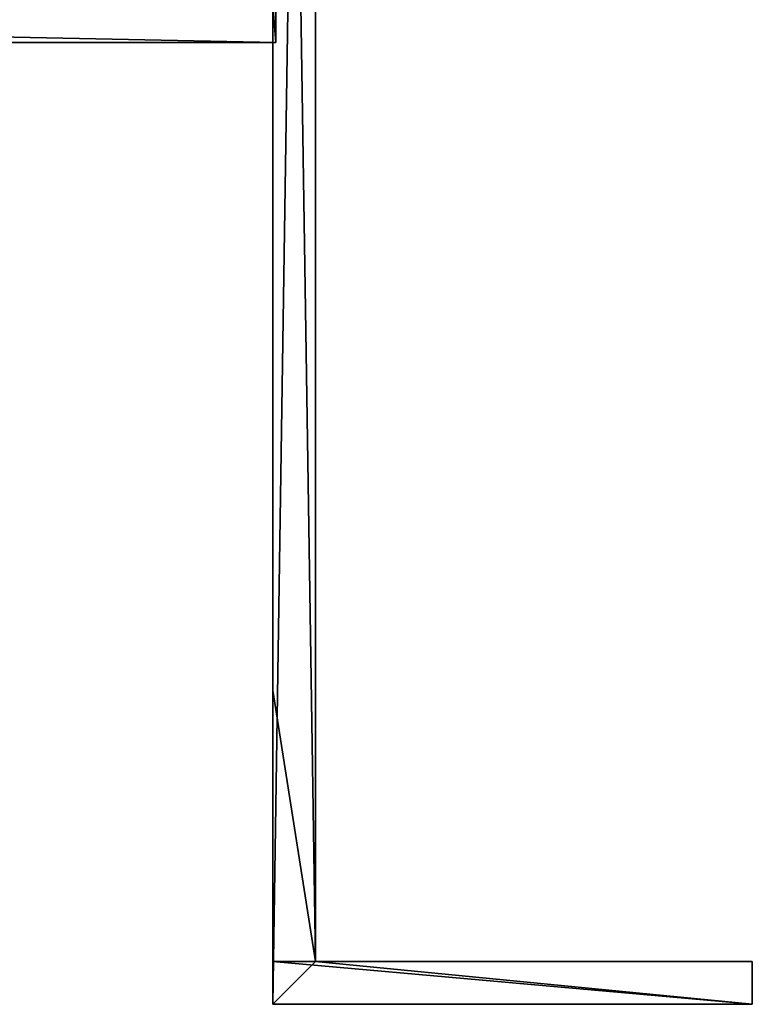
# Model space of a CAD drawing. Extents: x 0 to 48.8, y 0 to 26.9.
# Tile 845 of 872: x 47.6 to 48.8, y 3.1 to 4.8. Entities that reach past the tile are written whole.
import ezdxf

# ---------------------------------------------------------------- set-up
doc = ezdxf.new("R2010")
doc.units = 0
doc.header["$MEASUREMENT"] = 0
doc.layers.get('0').update_dxf_attribs({"linetype": 'CONTINUOUS'})
doc.layers.add('BODY', color=251, linetype='CONTINUOUS')
doc.layers.add('SIDE_SUPPOT_RT', color=251, linetype='CONTINUOUS')

# ---------------------------------------------------------------- blocks, each defined once
blk = doc.blocks.new('T48IT100NP_TRADECAD_DXF')
at = {"layer": 'BODY', "color": 0}
for p, q in [((48.0504, 4.7136, 83.8833), (48.0504, 4.7898, 83.8833)), ((48.0504, 4.7136, 3.8536), (48.0504, 4.7898, 3.8536)), ((48.0504, 4.7136, 83.8833), (48.0504, 4.7898, 83.8833)), ((48.0504, 4.7136, 3.8536), (48.0504, 4.7898, 3.8536)), ((48.0504, 4.7136, 83.8833), (0.7935, 4.7136, 83.8833)), ((0.7935, 4.7136, 3.8536), (48.0504, 4.7136, 3.8536)), ((48.0504, 4.7136, 83.8833), (0.7935, 4.7136, 83.8833)), ((0.7935, 4.7136, 3.8536), (48.0504, 4.7136, 3.8536)), ((48.0504, 4.7136, 83.8833), (48.0504, 4.7136, 3.8536)), ((48.0504, 4.7136, 83.8833), (48.0504, 4.7136, 3.8536))]:
    blk.add_line(p, q, dxfattribs=at)
at = {"layer": 'SIDE_SUPPOT_RT', "color": 0}
for p, q in [((48.0452, 3.633, 3.5512), (48.0452, 7.8209, 3.5512)), ((48.0452, 3.1099, 83.5641), (48.0452, 7.8209, 83.5641)), ((48.0452, 3.1099, 83.5641), (48.0452, 7.8209, 83.5641)), ((48.0452, 3.633, 3.5512), (48.0452, 7.8209, 3.5512)), ((48.1162, 7.8209, 83.5641), (48.1162, 3.1815, 83.5641)), ((48.1162, 7.8209, 3.5512), (48.1162, 3.633, 3.5512)), ((48.1162, 7.8209, 3.5512), (48.1162, 3.633, 3.5512)), ((48.1162, 7.8209, 83.5641), (48.1162, 3.1815, 83.5641)), ((48.0452, 4.9074, 4.6017), (48.0452, 3.633, 3.5512)), ((48.0452, 4.9074, 4.6017), (48.0452, 3.633, 3.5512)), ((48.0452, 3.633, 3.5512), (48.0452, 4.9069, 4.6027)), ((48.0452, 3.633, 3.5512), (48.0452, 4.9069, 4.6027)), ((48.1162, 3.633, 3.5512), (48.1162, 4.9074, 4.6017)), ((48.1162, 3.633, 3.5512), (48.1162, 4.9074, 4.6017)), ((48.1162, 3.633, 3.5512), (48.1162, 4.9069, 4.6027)), ((48.1162, 3.633, 3.5512), (48.1162, 4.9069, 4.6027)), ((48.0452, 3.1815, 3.5512), (48.0452, 3.633, 3.5512)), ((48.0452, 3.1815, 3.5512), (48.0452, 3.633, 3.5512)), ((48.1162, 3.1815, 3.5512), (48.1162, 3.633, 3.5512)), ((48.1162, 3.1815, 3.5512), (48.1162, 3.633, 3.5512)), ((48.1162, 3.1815, 3.5512), (48.0452, 3.1815, 3.5512)), ((48.0452, 3.1099, 3.5377), (48.0452, 3.1815, 3.5512)), ((48.1162, 3.1815, 3.5512), (48.0452, 3.1815, 3.5512)), ((48.0452, 3.1099, 3.5377), (48.0452, 3.1815, 3.5512)), ((48.1162, 3.1815, 83.5641), (48.1162, 3.1815, 3.5512)), ((48.8452, 3.1815, 3.5512), (48.1162, 3.1815, 3.5512)), ((48.1162, 3.1815, 83.5641), (48.8452, 3.1815, 83.5641)), ((48.1162, 3.1815, 83.5641), (48.8452, 3.1815, 83.5641)), ((48.1162, 3.1815, 83.5641), (48.1162, 3.1815, 3.5512)), ((48.8452, 3.1815, 3.5512), (48.1162, 3.1815, 3.5512)), ((48.8452, 3.1099, 3.5377), (48.8452, 3.1815, 3.5512)), ((48.8452, 3.1815, 83.5641), (48.8452, 3.1099, 83.5641)), ((48.8452, 3.1815, 3.5512), (48.8452, 3.1815, 83.5641)), ((48.8452, 3.1815, 83.5641), (48.8452, 3.1099, 83.5641)), ((48.8452, 3.1815, 3.5512), (48.8452, 3.1815, 83.5641)), ((48.8452, 3.1099, 3.5377), (48.8452, 3.1815, 3.5512)), ((48.8452, 3.1099, 83.5641), (48.0452, 3.1099, 83.5641)), ((48.0452, 3.1099, 3.5377), (48.8452, 3.1099, 3.5377)), ((48.0452, 3.1099, 3.5377), (48.0452, 3.1099, 83.5641)), ((48.0452, 3.1099, 3.5377), (48.8452, 3.1099, 3.5377)), ((48.8452, 3.1099, 83.5641), (48.0452, 3.1099, 83.5641)), ((48.0452, 3.1099, 3.5377), (48.0452, 3.1099, 83.5641)), ((48.8452, 3.1099, 83.5641), (48.8452, 3.1099, 3.5377)), ((48.8452, 3.1099, 83.5641), (48.8452, 3.1099, 3.5377))]:
    blk.add_line(p, q, dxfattribs=at)
at = {"layer": 'BODY', "color": 251}
mesh = blk.add_polyface(dxfattribs=at)
corners = [(48.0504, 4.7136, 3.8536), (0.7935, 4.7898, 3.8535), (0.7935, 4.7136, 3.8536), (0.8004, 4.7898, 3.8535), (0.8004, 5.7042, 3.8536), (48.044, 4.7898, 3.8536), (48.0504, 4.7898, 3.8536), (48.044, 5.7042, 3.8536)]
mesh.append_faces([[corners[k] for k in face] for face in [(0, 1, 2), (5, 0, 6)]], dxfattribs={"vtx0": -1, "color": 251})
mesh.append_faces([[corners[k] for k in face] for face in [(1, 0, 3), (3, 0, 4)]], dxfattribs={"vtx0": -1, "vtx1": -1, "color": 251})
mesh.append_faces([[corners[k] for k in face] for face in [(4, 0, 5)]], dxfattribs={"vtx0": -1, "vtx1": -1, "vtx2": -1, "color": 251})
mesh.append_faces([[corners[k] for k in face] for face in [(7, 4, 5)]], dxfattribs={"vtx1": -1, "color": 251})
mesh = blk.add_polyface(dxfattribs=at)
corners = [(48.0504, 4.7898, 83.8833), (0.7935, 4.7136, 83.8833), (0.7935, 4.7898, 83.8833), (48.0504, 4.7136, 83.8833)]
mesh.append_faces([[corners[k] for k in face] for face in [(0, 1, 2), (1, 0, 3)]], dxfattribs={"vtx0": -1, "color": 251})
mesh = blk.add_polyface(dxfattribs=at)
corners = [(48.0504, 4.7898, 83.8833), (48.0504, 4.7136, 3.8536), (48.0504, 4.7136, 83.8833), (48.0504, 4.7898, 3.8536), (48.0504, 4.7898, 7.3883)]
mesh.append_faces([[corners[k] for k in face] for face in [(0, 1, 2), (3, 0, 4)]], dxfattribs={"vtx0": -1, "color": 251})
mesh.append_faces([[corners[k] for k in face] for face in [(1, 0, 3)]], dxfattribs={"vtx0": -1, "vtx1": -1, "color": 251})
mesh = blk.add_polyface(dxfattribs=at)
corners = [(0.7935, 4.7136, 7.3883), (48.0504, 4.7136, 3.8536), (0.7935, 4.7136, 3.8536), (0.7997, 4.7136, 7.3883), (48.0504, 4.7136, 83.8833), (0.7935, 4.7136, 79.8382), (0.7935, 4.7136, 83.8833)]
mesh.append_faces([[corners[k] for k in face] for face in [(0, 1, 2), (4, 5, 6)]], dxfattribs={"vtx0": -1, "color": 251})
mesh.append_faces([[corners[k] for k in face] for face in [(1, 3, 4)]], dxfattribs={"vtx0": -1, "vtx1": -1, "color": 251})
mesh.append_faces([[corners[k] for k in face] for face in [(1, 0, 3), (4, 3, 5)]], dxfattribs={"vtx0": -1, "vtx2": -1, "color": 251})
at = {"layer": 'SIDE_SUPPOT_RT', "color": 251}
mesh = blk.add_polyface(dxfattribs=at)
corners = [(48.1162, 3.1815, 3.5512), (48.0452, 3.633, 3.5512), (48.0452, 3.1815, 3.5512), (48.0452, 7.8209, 3.5512), (48.1162, 7.8209, 3.5512), (48.1162, 3.633, 3.5512)]
mesh.append_faces([[corners[k] for k in face] for face in [(0, 1, 2), (4, 0, 5)]], dxfattribs={"vtx0": -1, "color": 251})
mesh.append_faces([[corners[k] for k in face] for face in [(1, 0, 3), (3, 0, 4)]], dxfattribs={"vtx0": -1, "vtx1": -1, "color": 251})
mesh = blk.add_polyface(dxfattribs=at)
corners = [(48.1162, 7.8209, 83.5641), (48.0452, 3.1099, 83.5641), (48.0452, 7.8209, 83.5641), (48.1162, 3.1815, 83.5641), (48.8452, 3.1099, 83.5641), (48.8452, 3.1815, 83.5641)]
mesh.append_faces([[corners[k] for k in face] for face in [(0, 1, 2), (4, 3, 5)]], dxfattribs={"vtx0": -1, "color": 251})
mesh.append_faces([[corners[k] for k in face] for face in [(1, 3, 4)]], dxfattribs={"vtx0": -1, "vtx1": -1, "color": 251})
mesh.append_faces([[corners[k] for k in face] for face in [(1, 0, 3)]], dxfattribs={"vtx0": -1, "vtx2": -1, "color": 251})
mesh = blk.add_polyface(dxfattribs=at)
corners = [(48.0452, 7.8209, 3.5512), (48.0452, 4.9074, 4.6017), (48.0452, 3.633, 3.5512), (48.0452, 4.9074, 4.6027), (48.0452, 6.8613, 4.6027), (48.0452, 6.8613, 5.9859), (48.0452, 6.8664, 81.0881), (48.0452, 6.8664, 82.4953), (48.0452, 3.1815, 3.5512), (48.0452, 3.1099, 83.5641), (48.0452, 3.1099, 3.5377), (48.0452, 4.9153, 82.4953), (48.0452, 7.8209, 83.5641), (48.0452, 4.9069, 5.9859), (48.0452, 4.9074, 5.9886), (48.0452, 4.9153, 81.0881)]
mesh.append_faces([[corners[k] for k in face] for face in [(8, 9, 10)]], dxfattribs={"vtx0": -1, "color": 251})
mesh.append_faces([[corners[k] for k in face] for face in [(0, 1, 2), (3, 0, 4), (4, 0, 5), (6, 0, 7), (9, 11, 12), (11, 14, 15), (12, 7, 0), (5, 14, 13), (15, 5, 6)]], dxfattribs={"vtx0": -1, "vtx1": -1, "color": 251})
mesh.append_faces([[corners[k] for k in face] for face in [(1, 0, 3), (5, 0, 6), (9, 8, 11), (11, 2, 13), (13, 2, 3), (11, 13, 14), (14, 5, 15), (14, 13, 13), (3, 13, 3), (13, 3, 13), (1, 3, 2), (3, 1, 3)]], dxfattribs={"vtx0": -1, "vtx1": -1, "vtx2": -1, "color": 251})
mesh.append_faces([[corners[k] for k in face] for face in [(11, 8, 2), (12, 11, 7)]], dxfattribs={"vtx0": -1, "vtx2": -1, "color": 251})
mesh = blk.add_polyface(dxfattribs=at)
corners = [(48.1162, 4.9074, 5.9859), (48.1162, 4.9153, 81.0881), (48.1162, 6.8613, 5.9859), (48.1162, 4.9153, 82.4953), (48.1162, 6.8664, 81.0881), (48.1162, 6.8613, 4.6027), (48.1162, 3.1815, 83.5641), (48.1162, 3.1815, 3.5512), (48.1162, 7.8209, 83.5641), (48.1162, 3.633, 3.5512), (48.1162, 4.9074, 5.9886), (48.1162, 6.8664, 82.4953), (48.1162, 4.9074, 4.6017), (48.1162, 7.8209, 3.5512), (48.1162, 4.9069, 4.6027)]
mesh.append_faces([[corners[k] for k in face] for face in [(0, 1, 2), (1, 0, 3), (2, 4, 5), (6, 3, 7), (7, 3, 9), (3, 8, 11), (11, 8, 4), (13, 4, 8)]], dxfattribs={"vtx0": -1, "vtx1": -1, "color": 251})
mesh.append_faces([[corners[k] for k in face] for face in [(9, 3, 0), (0, 3, 10), (10, 3, 0), (13, 12, 5), (13, 5, 4), (5, 12, 12), (14, 12, 9), (12, 14, 12), (0, 14, 9), (14, 0, 0), (0, 0, 10)]], dxfattribs={"vtx0": -1, "vtx1": -1, "vtx2": -1, "color": 251})
mesh.append_faces([[corners[k] for k in face] for face in [(2, 1, 4), (3, 6, 8), (12, 13, 9), (14, 0, 12)]], dxfattribs={"vtx0": -1, "vtx2": -1, "color": 251})
mesh = blk.add_polyface(dxfattribs=at)
corners = [(48.0452, 4.9074, 5.9886), (48.0452, 4.9069, 4.6027), (48.0452, 4.9069, 5.9859), (48.0452, 4.9074, 4.6017), (48.0452, 3.633, 3.5512)]
mesh.append_faces([[corners[k] for k in face] for face in [(0, 1, 2), (1, 3, 4)]], dxfattribs={"vtx0": -1, "color": 251})
mesh.append_faces([[corners[k] for k in face] for face in [(3, 1, 0)]], dxfattribs={"vtx0": -1, "vtx1": -1, "color": 251})
mesh = blk.add_polyface(dxfattribs=at)
corners = [(48.1162, 4.9074, 4.6017), (48.1162, 4.9069, 4.6027), (48.1162, 3.633, 3.5512), (48.1162, 4.9069, 5.9859), (48.1162, 4.9074, 5.9886)]
mesh.append_faces([[corners[k] for k in face] for face in [(0, 1, 2), (3, 0, 4)]], dxfattribs={"vtx0": -1, "color": 251})
mesh.append_faces([[corners[k] for k in face] for face in [(1, 0, 3)]], dxfattribs={"vtx0": -1, "vtx1": -1, "color": 251})
mesh = blk.add_polyface(dxfattribs=at)
corners = [(48.8452, 3.1099, 3.5377), (48.0452, 3.1815, 3.5512), (48.0452, 3.1099, 3.5377), (48.1162, 3.1815, 3.5512), (48.8452, 3.1815, 3.5512)]
mesh.append_faces([[corners[k] for k in face] for face in [(0, 1, 2), (3, 0, 4)]], dxfattribs={"vtx0": -1, "color": 251})
mesh.append_faces([[corners[k] for k in face] for face in [(1, 0, 3)]], dxfattribs={"vtx0": -1, "vtx1": -1, "color": 251})
mesh = blk.add_polyface(dxfattribs=at)
corners = [(48.8452, 3.1815, 83.5641), (48.1162, 3.1815, 3.5512), (48.8452, 3.1815, 3.5512), (48.1162, 3.1815, 83.5641)]
mesh.append_faces([[corners[k] for k in face] for face in [(0, 1, 2), (1, 0, 3)]], dxfattribs={"vtx0": -1, "color": 251})
mesh = blk.add_polyface(dxfattribs=at)
corners = [(48.8452, 3.1815, 83.5641), (48.8452, 3.1099, 3.5377), (48.8452, 3.1099, 83.5641), (48.8452, 3.1815, 3.5512)]
mesh.append_faces([[corners[k] for k in face] for face in [(0, 1, 2), (1, 0, 3)]], dxfattribs={"vtx0": -1, "color": 251})
mesh = blk.add_polyface(dxfattribs=at)
corners = [(48.0452, 3.1099, 83.5641), (48.8452, 3.1099, 3.5377), (48.0452, 3.1099, 3.5377), (48.8452, 3.1099, 83.5641)]
mesh.append_faces([[corners[k] for k in face] for face in [(0, 1, 2), (1, 0, 3)]], dxfattribs={"vtx0": -1, "color": 251})

msp = doc.modelspace()

# ---------------------------------------------------------------- block references
at = {"color": 0}
msp.add_blockref('T48IT100NP_TRADECAD_DXF', (0, 0), dxfattribs=at)

doc.saveas('drawing.dxf')
